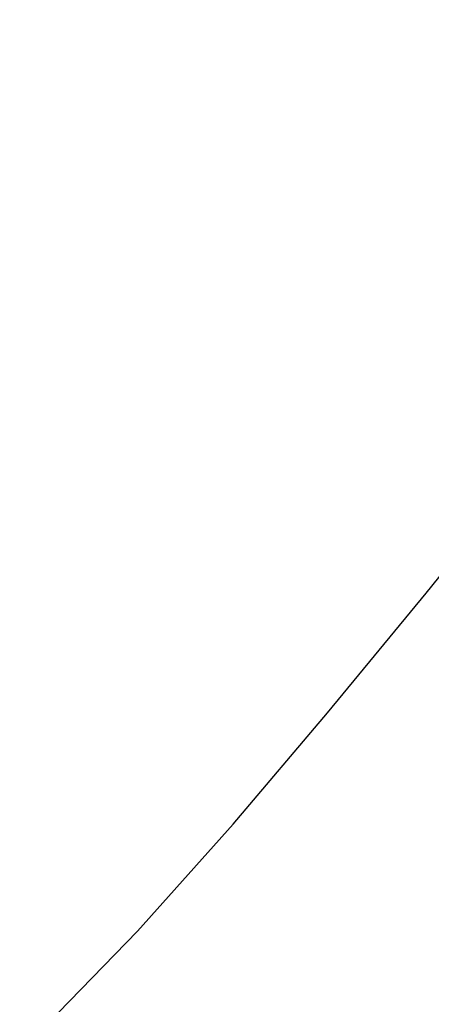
# Model space of a CAD drawing. Extents: x 0 to 362422, y 0 to 4201735.
# Tile 405 of 656: x 360277.08 to 360279.66, y 4200447.93 to 4200454.11. Entities that reach past the tile are written whole.
import ezdxf

# ---------------------------------------------------------------- set-up
doc = ezdxf.new("R2010")
doc.units = 0
doc.header["$LTSCALE"] = 0.5
doc.header["$MEASUREMENT"] = 0
doc.linetypes.add('CONTI', pattern=[0])
doc.layers.add('.', color=7, linetype='Continuous', lineweight=15)
doc.layers.add('GORIZDEFAULT', color=32, linetype='CONTI')

# ---------------------------------------------------------------- blocks, each defined once
blk = doc.blocks.new('gergrgrre')
at = {"layer": 'GORIZDEFAULT', "color": 32}
blk.add_polyline3d([(360271.1536, 4200443.103, 543), (360272.39, 4200443.94, 543), (360273.61, 4200444.8, 543), (360274.72, 4200445.62, 543), (360275.66, 4200446.37, 543), (360276.48, 4200447.06, 543), (360277.18, 4200447.73, 543), (360277.82, 4200448.39, 543), (360278.42, 4200449.06, 543), (360279.01, 4200449.76, 543), (360279.63, 4200450.51, 543), (360280.3, 4200451.34, 543), (360281.02, 4200452.23, 543), (360281.78, 4200453.18, 543), (360282.57, 4200454.19, 543), (360283.37, 4200455.25, 543), (360284.17, 4200456.35, 543), (360284.97, 4200457.48, 543), (360285.75, 4200458.65, 543), (360286.51, 4200459.83, 543), (360287.25, 4200461.02, 543), (360287.95, 4200462.22, 543), (360288.63, 4200463.41, 543), (360289.27, 4200464.58, 543)], dxfattribs=at)

msp = doc.modelspace()

# ---------------------------------------------------------------- hatches: boundary and pattern name
at = {"layer": '.', "ltscale": 0.149071}
h = msp.add_hatch(color=256, dxfattribs=at)
h.dxf.hatch_style = 1
h.set_gradient(color1=(255, 255, 255), tint=1)
h.paths.add_polyline_path([(359890.2408, 4200063.4759), (362234.445, 4200063.4759), (362234.349, 4201313.8917), (359890.2408, 4201328.8911)], flags=17)
h.paths.add_polyline_path([(359890.2408, 4200063.4759), (362234.445, 4200063.4759), (362234.445, 4201313.8911), (359890.2408, 4201328.8911)], flags=17)

# ---------------------------------------------------------------- block references
at = {"linetype": 'Continuous'}
msp.add_blockref('gergrgrre', (0, 0), dxfattribs=at)

doc.saveas('drawing.dxf')
